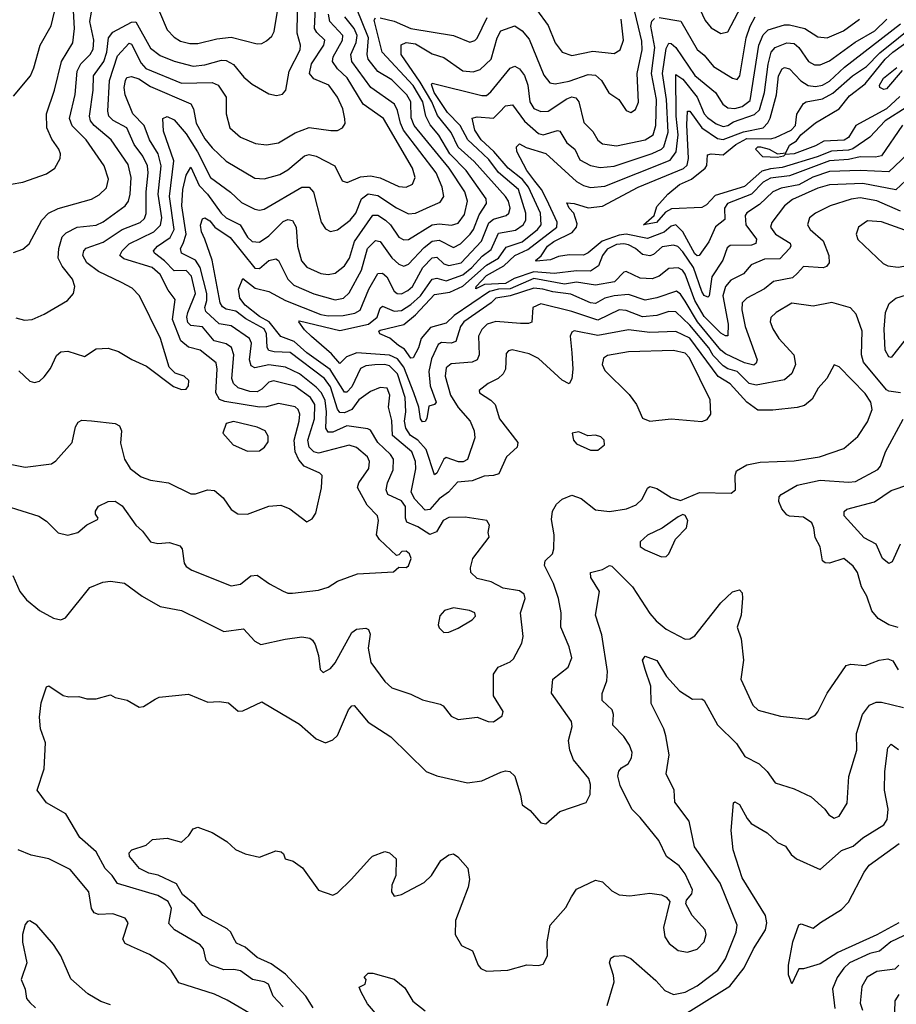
# Model space of a CAD drawing. Extents: x 1308313 to 1441400, y 959662 to 1036319.
# Tile 644 of 656: x 1397082 to 1400787, y 1002960 to 1007122. Entities that reach past the tile are written whole.
import ezdxf

# ---------------------------------------------------------------- set-up
doc = ezdxf.new("R2010")
doc.units = 0

msp = doc.modelspace()

# ---------------------------------------------------------------- linework, layer by layer
at = {"layer": '0CON10XD'}
for points in [[(1397078, 1005638), (1397125, 1005593.8), (1397145, 1005588), (1397165, 1005594), (1397185, 1005612), (1397211.9, 1005648.1), (1397237.6, 1005702.4), (1397255, 1005718.1), (1397285, 1005721.5), (1397355, 1005699.2), (1397405, 1005731.1), (1397455, 1005733.1), (1397499.8, 1005719.8), (1397555.5, 1005685.5), (1397618.3, 1005658.3), (1397732.1, 1005572.1), (1397765, 1005558.8), (1397785, 1005560), (1397795.8, 1005575), (1397796.8, 1005596.8), (1397776.7, 1005615), (1397738.3, 1005628.3), (1397713.6, 1005653.6), (1397677.5, 1005775), (1397588.5, 1005955), (1397557.4, 1005987.4), (1397511.4, 1006011.4), (1397415, 1006057.7), (1397365.4, 1006095), (1397348.2, 1006125), (1397352.7, 1006145), (1397363.3, 1006156.7), (1397435, 1006182), (1397515, 1006235.2), (1397590.4, 1006265), (1397608.7, 1006281.3), (1397616.6, 1006303.4), (1397616.2, 1006395), (1397625.2, 1006475), (1397621.5, 1006505), (1397602.9, 1006545), (1397565.2, 1006595), (1397535, 1006664.7), (1397476.2, 1006696.2), (1397458, 1006715), (1397454, 1006735), (1397461, 1006865), (1397495, 1006969.1), (1397545, 1007023.1), (1397555, 1007019.2), (1397595, 1006938.9), (1397615, 1006916), (1397765, 1006853.5), (1397895, 1006856.1), (1397920.8, 1006845), (1397954.1, 1006795), (1397953.8, 1006725), (1397969.5, 1006665), (1398015, 1006626.2), (1398078.5, 1006598.5), (1398125, 1006593.1), (1398175, 1006601.2), (1398246.4, 1006643.6), (1398305, 1006667.2), (1398396.4, 1006653.6), (1398425.5, 1006654.5), (1398446.7, 1006665), (1398457.1, 1006682.9), (1398456.7, 1006703.3), (1398447.1, 1006745), (1398424.7, 1006795), (1398388.5, 1006845), (1398325, 1006872), (1398307.4, 1006895), (1398314.6, 1006935.4), (1398367.5, 1007015), (1398371.2, 1007035), (1398337.6, 1007067.6), (1398328, 1007085), (1398334.8, 1007235)], [(1397045, 1006427.5), (1397095, 1006435.6), (1397195, 1006470), (1397230.8, 1006495), (1397252.9, 1006535), (1397254.3, 1006555), (1397246.5, 1006575), (1397217, 1006617), (1397196.2, 1006665), (1397194.7, 1006725), (1397229.2, 1006825), (1397258.8, 1006945), (1397306.4, 1007025), (1397313.5, 1007085), (1397307.3, 1007185)], [(1397052.6, 1004772.6), (1397081.9, 1004705), (1397110.2, 1004670.2), (1397165, 1004624.4), (1397225, 1004592.9), (1397255, 1004586), (1397275, 1004593.8), (1397378.3, 1004721.7), (1397432.5, 1004745), (1397465, 1004748.6), (1397525, 1004740), (1397600, 1004685), (1397675, 1004641.5), (1397765.3, 1004625.3), (1397846, 1004586), (1397945, 1004536.7), (1398027.9, 1004547.9), (1398075.7, 1004495), (1398101.4, 1004481.4), (1398204.4, 1004504.4), (1398275, 1004513.1), (1398307.9, 1004507.9), (1398320, 1004500), (1398330.9, 1004480.9), (1398344.3, 1004434.3), (1398351.2, 1004375), (1398365, 1004363.3), (1398395, 1004380), (1398415, 1004403.3), (1398485, 1004531.9), (1398505, 1004545.6), (1398545, 1004550.8), (1398556.2, 1004545), (1398562.5, 1004525), (1398554.7, 1004465), (1398566.2, 1004405), (1398625, 1004324.3), (1398655, 1004297.5), (1398735, 1004271.8), (1398785, 1004247.8), (1398858.9, 1004228.9), (1398871.3, 1004221.3), (1398905, 1004178), (1398935, 1004164.2), (1399015, 1004174.3), (1399062.5, 1004155), (1399085, 1004154.3), (1399120.8, 1004179.2), (1399125, 1004197.5), (1399084.4, 1004264.4), (1399084.4, 1004355.6), (1399103.8, 1004385), (1399155, 1004407.5), (1399169.4, 1004420.6), (1399203.8, 1004486.2), (1399209.2, 1004515), (1399198, 1004615), (1399217.7, 1004675), (1399214, 1004694), (1399195, 1004708.7), (1399125, 1004719.6), (1399075, 1004745.4), (1399015, 1004760.6), (1398988.6, 1004785), (1398986.9, 1004805), (1398997.8, 1004845), (1399066.7, 1004935), (1399062, 1004955), (1399067.5, 1004985), (1399056.2, 1005005), (1398965, 1005019.6), (1398895, 1005018.6), (1398871.8, 1005005), (1398843.2, 1004956.8), (1398815, 1004946.8), (1398765, 1004978.1), (1398717.6, 1004997.6), (1398711.9, 1005015), (1398712.6, 1005065), (1398695, 1005088.9), (1398638.4, 1005115), (1398631.1, 1005135), (1398636.8, 1005165), (1398660.7, 1005219.3), (1398661.9, 1005265), (1398649.7, 1005285), (1398595.6, 1005335.6), (1398565, 1005386.5), (1398553.4, 1005393.4), (1398465, 1005406.1), (1398405, 1005378.9), (1398385, 1005378.2), (1398375.2, 1005395.2), (1398378.6, 1005465), (1398372.3, 1005512.3), (1398357.6, 1005545), (1398335, 1005569.5), (1398265, 1005625.7), (1398205, 1005653.9), (1398135, 1005663.1), (1398075, 1005650.6), (1398059.6, 1005659.6), (1398052.5, 1005685), (1398061.3, 1005755), (1398053.4, 1005775), (1397975, 1005828.7), (1397925, 1005836.9), (1397868.5, 1005888.5), (1397864.8, 1005905), (1397873.3, 1005935), (1397873.3, 1005965), (1397844.9, 1006074.9), (1397825, 1006106.2), (1397765.4, 1006135), (1397762.1, 1006155), (1397773.1, 1006176.9), (1397785.4, 1006215), (1397767.5, 1006335), (1397770.7, 1006405), (1397785.1, 1006464.9), (1397805, 1006498.5), (1397841, 1006421), (1397874.9, 1006384.9), (1397934, 1006304), (1397954.7, 1006285), (1398014.2, 1006255), (1398045, 1006202.5), (1398065, 1006184.1), (1398095, 1006181.2), (1398135, 1006208.4), (1398195, 1006268.8), (1398215, 1006277.3), (1398235, 1006273.8), (1398250, 1006245), (1398255.7, 1006165), (1398272.6, 1006102.6), (1398295, 1006076.8), (1398355, 1006049.7), (1398385, 1006045.3), (1398415, 1006050.3), (1398455, 1006081.5), (1398475.7, 1006114.3), (1398497.4, 1006185), (1398574.2, 1006295.8), (1398595, 1006295.7), (1398627.6, 1006275), (1398649, 1006255), (1398685, 1006203.3), (1398705, 1006191.4), (1398725, 1006192.7), (1398825, 1006254.8), (1398855, 1006259.5), (1398906.9, 1006253.1), (1398935, 1006262.6), (1398961.8, 1006298.2), (1398975.2, 1006355), (1398963.3, 1006395), (1398897, 1006495), (1398748.5, 1006675), (1398737.1, 1006707.1), (1398734.9, 1006774.9), (1398718.1, 1006805), (1398655, 1006868.4), (1398595, 1006903.5), (1398554.8, 1006955), (1398550, 1006975), (1398555.5, 1007045), (1398505, 1007170.9)], [(1397672.4, 1007155), (1397705, 1007079.4), (1397735, 1007047.9), (1397762, 1007032), (1397801, 1007021), (1397835, 1007021.4), (1397915, 1007041.9), (1397975, 1007048.4), (1398085, 1007019.6), (1398105, 1007021.5), (1398125, 1007032.2), (1398147, 1007053), (1398157.6, 1007072.4), (1398174.8, 1007175)], [(1398715.3, 1007025.2), (1398755, 1007020), (1398825, 1006977.3), (1398875, 1006962.2), (1398955, 1006906.2), (1398998.5, 1006901.5), (1399028.8, 1006911.2), (1399074.2, 1006955), (1399099.5, 1007045), (1399115, 1007074.5), (1399175, 1007096.2), (1399205, 1007074.6), (1399235, 1007040.4), (1399297.9, 1006887.9), (1399322.2, 1006855), (1399345, 1006850.8), (1399405, 1006862.7), (1399485, 1006890.2), (1399515, 1006887.5), (1399540.7, 1006865), (1399572.4, 1006812.4), (1399614.2, 1006785), (1399645, 1006738.8), (1399665, 1006730), (1399685, 1006743.3), (1399697, 1006773), (1399691.2, 1006895), (1399712.2, 1006995), (1399711.2, 1007031.2), (1399674.3, 1007185)], [(1399265.9, 1007165), (1399315, 1007097.5), (1399345.4, 1007025), (1399375.3, 1006985.3), (1399415, 1006970.7), (1399505, 1006989.7), (1399595, 1006979.1), (1399620.4, 1006995), (1399633.7, 1007036.3), (1399624.4, 1007125)], [(1399945, 1007191.1), (1399978.8, 1007118.8), (1400005, 1007087.9), (1400045, 1007063.6), (1400075, 1007071.1), (1400131.9, 1007178.1)], [(1397018.8, 1005068.8), (1397163.3, 1005023.3), (1397195, 1005001.9), (1397245, 1004953.1), (1397285, 1004943.1), (1397328, 1004955), (1397365, 1004986.7), (1397410.5, 1005009.5), (1397413.8, 1005015), (1397402, 1005032), (1397401.5, 1005045), (1397415, 1005065.6), (1397455, 1005085.8), (1397485, 1005087.5), (1397515, 1005068), (1397573.3, 1004985), (1397600.6, 1004960.6), (1397634.6, 1004914.6), (1397665, 1004907.8), (1397715, 1004911.8), (1397758.9, 1004898.9), (1397769.1, 1004885), (1397776.7, 1004825), (1397785, 1004810.8), (1397808.8, 1004795), (1397975, 1004729.4), (1398015, 1004735.6), (1398058.8, 1004771.2), (1398085, 1004774.2), (1398137.1, 1004737.1), (1398195, 1004706.9), (1398215, 1004698.1), (1398235, 1004698.1), (1398345, 1004711.5), (1398385, 1004723.3), (1398425, 1004748.9), (1398510.3, 1004779.7), (1398661.2, 1004788.8), (1398685, 1004807.5), (1398715, 1004806.7), (1398725, 1004813.8), (1398736.9, 1004845), (1398729.2, 1004865), (1398715, 1004875.7), (1398696.4, 1004873.6), (1398685, 1004860), (1398675, 1004857.5), (1398603.3, 1004925), (1398589.5, 1004945), (1398598.7, 1005005), (1398594.7, 1005024.7), (1398550.5, 1005070.5), (1398509.6, 1005145), (1398515.4, 1005165), (1398557.8, 1005225), (1398560.3, 1005255), (1398551.8, 1005275), (1398505, 1005313.8), (1398475, 1005323.5), (1398345, 1005289.4), (1398324.9, 1005294.9), (1398305.2, 1005315), (1398300.2, 1005345), (1398328.5, 1005435), (1398329.3, 1005495), (1398311.2, 1005525), (1398245, 1005573.2), (1398155, 1005595.6), (1398135, 1005590.5), (1398105, 1005559.8), (1398085, 1005549.8), (1398055, 1005551.1), (1398005, 1005565.7), (1397985, 1005584.6), (1397978.3, 1005605), (1397986.3, 1005706.3), (1397976.9, 1005736.9), (1397955, 1005752.4), (1397904.1, 1005765), (1397855, 1005823.9), (1397805, 1005828.9), (1397792, 1005842), (1397787.8, 1005865), (1397791.8, 1005885), (1397824.5, 1005965), (1397807.5, 1006037.5), (1397785, 1006062.4), (1397735, 1006060.8), (1397693.5, 1006103.5), (1397652, 1006135), (1397648, 1006145), (1397664, 1006165), (1397718.1, 1006201.9), (1397734.1, 1006235.9), (1397714.9, 1006375), (1397733.5, 1006525), (1397689.6, 1006650.4), (1397687.1, 1006705), (1397705, 1006712.7), (1397735, 1006699.5), (1397785, 1006639.4), (1397833.1, 1006563.1), (1397888.2, 1006455), (1397973.5, 1006393.5), (1398019, 1006349), (1398075, 1006320.9), (1398095, 1006316.7), (1398115, 1006321.3), (1398275, 1006414), (1398305, 1006414.5), (1398323.1, 1006393.1), (1398356.5, 1006266.5), (1398375, 1006238.6), (1398395, 1006227.1), (1398425, 1006234.5), (1398478, 1006275), (1398502.2, 1006305), (1398527, 1006365), (1398555, 1006385.6), (1398595, 1006378.5), (1398675, 1006326.9), (1398725, 1006302.3), (1398755, 1006304.8), (1398816.9, 1006333.1), (1398858.6, 1006351.4), (1398874.7, 1006375.3), (1398867.4, 1006415), (1398841.5, 1006475), (1398704.3, 1006655), (1398690.8, 1006685), (1398679.1, 1006739.1), (1398665.7, 1006765), (1398566, 1006836), (1398485.6, 1006945), (1398482, 1006975), (1398504.5, 1007025.5), (1398507.8, 1007055), (1398495.4, 1007085), (1398455.8, 1007135)], [(1397034.2, 1005245), (1397105, 1005231.2), (1397215.6, 1005244.4), (1397235, 1005258), (1397304.2, 1005335), (1397318.3, 1005401.7), (1397329.1, 1005420.9), (1397345, 1005430), (1397385, 1005426.9), (1397485, 1005416), (1397503.8, 1005405), (1397511.4, 1005385), (1397507.6, 1005332.4), (1397524.6, 1005265), (1397548.9, 1005225), (1397595, 1005189.6), (1397635, 1005176.2), (1397711.2, 1005165), (1397805, 1005118.1), (1397825, 1005117.8), (1397875, 1005135.6), (1397905, 1005131.9), (1397941.1, 1005101.1), (1397975, 1005051.2), (1398003.2, 1005033.2), (1398045, 1005031.9), (1398134.6, 1005065.4), (1398185, 1005070), (1398223.8, 1005055), (1398295, 1005000), (1398317.7, 1005012.3), (1398334.1, 1005035.9), (1398357, 1005143), (1398360, 1005195), (1398350.8, 1005205), (1398284.4, 1005234.4), (1398262.1, 1005262.1), (1398246.7, 1005295), (1398242, 1005345), (1398263, 1005425), (1398265.3, 1005455), (1398258.8, 1005475), (1398245.7, 1005485.7), (1398175, 1005500.5), (1398125, 1005485.2), (1398095, 1005483.7), (1397948.2, 1005508.2), (1397927, 1005517), (1397911.5, 1005545), (1397916.6, 1005645), (1397912, 1005672), (1397845, 1005725.9), (1397795, 1005737.6), (1397763, 1005765), (1397727.8, 1005855), (1397738.9, 1005938.9), (1397708.8, 1005978.8), (1397675.6, 1006045), (1397642.3, 1006075), (1397521.9, 1006111.9), (1397505.5, 1006125), (1397514.6, 1006145), (1397545.1, 1006174.9), (1397648.9, 1006225), (1397677, 1006253), (1397682.3, 1006285), (1397667.2, 1006385), (1397680.4, 1006505), (1397666.6, 1006555), (1397630.8, 1006615), (1397608.5, 1006675), (1397559.7, 1006725), (1397528, 1006805), (1397523.5, 1006835), (1397528.7, 1006865), (1397535, 1006877.5), (1397555, 1006882.8), (1397585, 1006872.5), (1397635, 1006839.7), (1397805, 1006766.8), (1397816.2, 1006745), (1397827, 1006685), (1397865, 1006619.3), (1397895, 1006581.2), (1397955, 1006524.7), (1398075, 1006452.5), (1398115, 1006449.6), (1398181.5, 1006468.5), (1398215, 1006487.6), (1398285, 1006547.2), (1398305, 1006552.8), (1398335, 1006544.7), (1398414.4, 1006505), (1398445, 1006440.8), (1398466.6, 1006433.4), (1398522.3, 1006457.7), (1398565, 1006461.6), (1398605, 1006453.9), (1398685, 1006417.6), (1398715, 1006414), (1398742.8, 1006427.2), (1398753.8, 1006455), (1398741.9, 1006495), (1398619.3, 1006705), (1398533.8, 1006765), (1398465.8, 1006875.8), (1398424.7, 1006915), (1398404.2, 1006945), (1398406.7, 1006965), (1398446.8, 1007035), (1398447.7, 1007055), (1398392.2, 1007115), (1398387.6, 1007145)], [(1397055, 1006799.2), (1397126.9, 1006885), (1397141.9, 1006918.1), (1397168.2, 1007015), (1397214.3, 1007095.7), (1397228.8, 1007155)], [(1397055, 1006138.6), (1397095, 1006152.5), (1397121.4, 1006175), (1397175.7, 1006274.3), (1397203.5, 1006305), (1397245, 1006324.7), (1397385.8, 1006364.2), (1397417.9, 1006382.1), (1397448, 1006412), (1397457.6, 1006447.6), (1397438.2, 1006505), (1397362.1, 1006615), (1397304.2, 1006674.2), (1397291.9, 1006705), (1397316.7, 1006806.7), (1397324.4, 1006905), (1397340.4, 1006935), (1397380.3, 1006975), (1397393, 1006997), (1397395.2, 1007035), (1397377.8, 1007115), (1397385, 1007154.2)], [(1397065, 1005861.9), (1397102.4, 1005852.4), (1397135, 1005855.6), (1397185, 1005877.5), (1397284, 1005935), (1397309.2, 1005965), (1397314.4, 1005995), (1397304.5, 1006025), (1397260.6, 1006080.6), (1397244.8, 1006114.8), (1397246.7, 1006155), (1397261.6, 1006205), (1397278.5, 1006221.5), (1397324.8, 1006245.2), (1397405, 1006254.3), (1397435, 1006267.9), (1397527.3, 1006335), (1397541.2, 1006355), (1397548.8, 1006385), (1397553.6, 1006455), (1397540.2, 1006510.2), (1397468.6, 1006615), (1397396.2, 1006675), (1397381.6, 1006695), (1397377.5, 1006715), (1397392.9, 1006825), (1397393.7, 1006885), (1397437.7, 1006945), (1397450.1, 1006985), (1397457, 1007045), (1397475, 1007069.8), (1397555, 1007111.3), (1397573.1, 1007113.1), (1397635, 1007001.8), (1397675, 1006971), (1397735, 1006946.5), (1397815, 1006926.2), (1397865, 1006930.9), (1397935, 1006951.8), (1397955, 1006950), (1397985, 1006933.1), (1398029.2, 1006879.2), (1398065, 1006850), (1398135, 1006808.9), (1398167.9, 1006802.1), (1398192.4, 1006807.6), (1398206.3, 1006823.7), (1398221.2, 1006905), (1398266.8, 1006995), (1398268.1, 1007015), (1398254, 1007065), (1398256.6, 1007153.4)], [(1398195, 1002948.9), (1398153.8, 1002995), (1398133.1, 1003045), (1398115, 1003054.6), (1398065.7, 1003065), (1398015, 1003101.2), (1397987.4, 1003107.4), (1397945, 1003105.3), (1397887.2, 1003127.3), (1397870.4, 1003145), (1397858.5, 1003195), (1397845, 1003212.2), (1397735.6, 1003275.6), (1397711.7, 1003301.7), (1397722.8, 1003365), (1397709.1, 1003395), (1397665, 1003420.6), (1397495, 1003470.8), (1397472.4, 1003505), (1397442.6, 1003535), (1397405.3, 1003605), (1397336.1, 1003665), (1397276.9, 1003765), (1397195, 1003812.5), (1397156, 1003865), (1397185.5, 1003955), (1397190.3, 1004065), (1397169.2, 1004125), (1397165.7, 1004174.3), (1397172, 1004235), (1397195, 1004302.5), (1397205, 1004306.7), (1397265, 1004266.2), (1397289.3, 1004259.3), (1397331.7, 1004261.7), (1397365, 1004252), (1397405, 1004251.2), (1397465, 1004268.8), (1397485, 1004257.5), (1397535.9, 1004245.9), (1397586.4, 1004216.4), (1397605, 1004218.8), (1397655, 1004250), (1397671.7, 1004258.3), (1397795, 1004271.2), (1397877, 1004237), (1397925, 1004240), (1397963.9, 1004233.9), (1398005, 1004198.8), (1398025, 1004201.2), (1398105, 1004238.8), (1398263.9, 1004143.9), (1398335, 1004082), (1398375, 1004066.2), (1398405, 1004078.8), (1398425, 1004096.2), (1398471.2, 1004205), (1398485, 1004222.2), (1398495, 1004223.5), (1398555, 1004152.9), (1398651.1, 1004091.1), (1398800, 1003945), (1398845, 1003926), (1398975, 1003897.1), (1399035, 1003904.3), (1399115, 1003941.4), (1399135, 1003947.1), (1399154.2, 1003944.2), (1399174.3, 1003924.3), (1399198.8, 1003845), (1399205, 1003803.3), (1399239.5, 1003779.5), (1399285, 1003726.7), (1399305, 1003722.5), (1399364.5, 1003775.5), (1399476.3, 1003813.7), (1399492.8, 1003847.2), (1399495, 1003890), (1399487.1, 1003915), (1399423.3, 1003993.3), (1399407.1, 1004035), (1399402, 1004075), (1399417.7, 1004135), (1399414.6, 1004155), (1399329.1, 1004275), (1399335.7, 1004335), (1399400, 1004385), (1399415.3, 1004425), (1399405, 1004472), (1399369.5, 1004555), (1399370.4, 1004615), (1399359.6, 1004675), (1399338.6, 1004738.6), (1399300, 1004815), (1399302.9, 1004835), (1399333.5, 1004865), (1399340, 1004885), (1399340.6, 1004945), (1399329.8, 1005009.8), (1399334.4, 1005045), (1399351.4, 1005075), (1399375, 1005095.6), (1399415, 1005112.5), (1399455, 1005098.5), (1399515, 1005051.1), (1399575, 1005042.7), (1399646.7, 1005055), (1399687.9, 1005072.1), (1399713.1, 1005095), (1399735, 1005142.5), (1399745, 1005148.8), (1399775, 1005140), (1399835, 1005102.5), (1399875, 1005090), (1399955, 1005123.1), (1400089.5, 1005120.5), (1400107.5, 1005135), (1400106.2, 1005195), (1400111.5, 1005215), (1400155, 1005241.1), (1400211.5, 1005251.5), (1400355, 1005257.4), (1400462.5, 1005275), (1400565, 1005309.2), (1400625, 1005360.8), (1400665, 1005422.3), (1400684.7, 1005475.2), (1400680, 1005505), (1400655, 1005542.7), (1400545, 1005654.2), (1400525, 1005663.8), (1400493.3, 1005605), (1400457.3, 1005565), (1400431.7, 1005518.3), (1400399, 1005491), (1400367.8, 1005482.3), (1400265, 1005471.6), (1400202.4, 1005472.4), (1400156, 1005506), (1400085, 1005582.7), (1400033.8, 1005613.8), (1399915, 1005775.4), (1399855, 1005804.4), (1399745, 1005800.4), (1399655, 1005811.2), (1399525, 1005787.2), (1399425, 1005806.6), (1399415, 1005801.9), (1399408.7, 1005785), (1399415.3, 1005714.7), (1399420, 1005645), (1399416.1, 1005603.9), (1399405, 1005582.9), (1399375, 1005597.9), (1399275, 1005690.4), (1399235, 1005709.6), (1399163.8, 1005726.2), (1399147.4, 1005722.6), (1399138.3, 1005711.7), (1399134.7, 1005645.3), (1399125.2, 1005624.8), (1399104.4, 1005605.6), (1399061.9, 1005585), (1399023.8, 1005555), (1399026, 1005545), (1399073.9, 1005513.9), (1399091.5, 1005495), (1399110, 1005435), (1399187.8, 1005335), (1399184.4, 1005315), (1399139.1, 1005275), (1399106.9, 1005203.1), (1399085, 1005195.5), (1399045, 1005193.2), (1398995, 1005172.6), (1398932.5, 1005167.5), (1398894.5, 1005125.5), (1398855, 1005097.4), (1398815, 1005052.3), (1398795, 1005048.8), (1398751.6, 1005095), (1398736.4, 1005125), (1398756.1, 1005223.9), (1398755.2, 1005255), (1398738.8, 1005295), (1398657.3, 1005365), (1398655, 1005428), (1398640.6, 1005485), (1398646.9, 1005535), (1398635, 1005564.5), (1398605, 1005567.7), (1398565, 1005550.3), (1398515.2, 1005515), (1398485, 1005473.9), (1398455, 1005461), (1398435, 1005462), (1398425, 1005476.1), (1398395, 1005569.8), (1398370, 1005605), (1398225, 1005716.1), (1398158, 1005718), (1398134.3, 1005724.3), (1398127.2, 1005737.2), (1398125.1, 1005795), (1398115, 1005815.7), (1398038.2, 1005858.2), (1397995, 1005890.5), (1397955, 1005899.3), (1397939.1, 1005909.1), (1397929.2, 1005925), (1397896, 1006106), (1397864.1, 1006195), (1397850.3, 1006225), (1397846, 1006254), (1397855, 1006280), (1397865, 1006284.4), (1397885, 1006271.9), (1397907, 1006245), (1397970.9, 1006200.9), (1398075, 1006071.9), (1398095, 1006070.9), (1398135, 1006104.1), (1398165, 1006111.5), (1398175, 1006104.4), (1398215, 1006026.1), (1398240, 1006000), (1398325, 1005963), (1398415, 1005937.6), (1398450.5, 1005945), (1398475, 1005968.2), (1398526.9, 1006063.1), (1398551.9, 1006155), (1398585, 1006188.2), (1398605, 1006184), (1398655.1, 1006115.1), (1398685, 1006089.2), (1398705, 1006080.3), (1398725, 1006089.4), (1398790.9, 1006159.1), (1398825, 1006186.2), (1398855, 1006190.3), (1398915, 1006159.3), (1398945, 1006174.3), (1398985.6, 1006215), (1398999.9, 1006235), (1399023.3, 1006296.7), (1399054.3, 1006345), (1399053.4, 1006365), (1398968.8, 1006485), (1398900.6, 1006555), (1398854.1, 1006634.1), (1398817.4, 1006677.4), (1398798.4, 1006715), (1398785.5, 1006775), (1398745, 1006843.4), (1398614.3, 1006984.3), (1398579.7, 1007120.3), (1398585, 1007130)], [(1398682.5, 1005745), (1398645.8, 1005775.8), (1398604, 1005794), (1398600, 1005805), (1398605, 1005810.3), (1398705.7, 1005834.3), (1398755.1, 1005874.9), (1398835, 1005960.8), (1398900.2, 1005969.8), (1398955, 1005996.4), (1399055, 1006084.1), (1399105.6, 1006114.4), (1399138.7, 1006161.3), (1399205, 1006182.8), (1399270.4, 1006235), (1399285.5, 1006255), (1399283.6, 1006305), (1399232.9, 1006415), (1399206.4, 1006446.4), (1399146.6, 1006495), (1399085.5, 1006565.5), (1399032.4, 1006615), (1399004.9, 1006655), (1398995, 1006705.8), (1399015, 1006711.5), (1399084.1, 1006705.9), (1399109.3, 1006730.7), (1399135, 1006758), (1399165, 1006762.9), (1399215, 1006693.2), (1399275, 1006641), (1399295, 1006635.2), (1399355, 1006654), (1399365, 1006650.8), (1399395, 1006602.1), (1399428, 1006575), (1399449.9, 1006529.9), (1399495, 1006505.7), (1399535, 1006497.7), (1399595, 1006502.7), (1399755, 1006556.6), (1399795, 1006574.8), (1399804.9, 1006585.1), (1399822.6, 1006647.4), (1399815.6, 1006785), (1399798.2, 1006895), (1399815, 1007000), (1399825, 1007022.5), (1399835, 1007021.8), (1399855, 1007004.7), (1399935, 1006886.5), (1400022.2, 1006815), (1400053.2, 1006765), (1400075, 1006749.4), (1400105, 1006746.7), (1400135, 1006755.2), (1400169.4, 1006780.6), (1400206.6, 1007015), (1400225, 1007058), (1400245, 1007079), (1400315, 1007100.8), (1400335, 1007101.1), (1400400.9, 1007085), (1400455, 1007050), (1400495, 1007045.3), (1400564.5, 1007075), (1400630.9, 1007125)], [(1398605, 1007130.8), (1398665, 1007116), (1398735, 1007085.6), (1398915, 1007055.7), (1398985, 1007027.9), (1399005, 1007033.6), (1399015, 1007044.5), (1399058, 1007132)], [(1400861.5, 1006578.5), (1400755, 1006478.8), (1400635, 1006484.6), (1400505, 1006480.9), (1400433.9, 1006456.1), (1400375, 1006424.3), (1400300.6, 1006409.4), (1400265, 1006394.3), (1400209.2, 1006340.8), (1400155, 1006305.8), (1400148.9, 1006295), (1400151.7, 1006255), (1400196, 1006195), (1400193.6, 1006176.4), (1400175, 1006168.6), (1400085, 1006168.4), (1400071.8, 1006158.2), (1400054.1, 1006105.9), (1400007.9, 1006035), (1399996, 1005955), (1399990.2, 1005949.8), (1399975, 1005956.7), (1399965, 1005972.8), (1399929.3, 1006075), (1399885, 1006141.6), (1399863.3, 1006163.3), (1399845, 1006168.8), (1399797.9, 1006162.1), (1399760.7, 1006129.3), (1399745, 1006123.7), (1399715, 1006129.2), (1399685.1, 1006155.1), (1399655, 1006171.1), (1399635, 1006175.5), (1399605, 1006171.4), (1399565, 1006151.6), (1399545.6, 1006125), (1399528.4, 1006081.6), (1399495, 1006059.8), (1399435, 1006060), (1399341.3, 1006048.7), (1399255, 1006056), (1399171.7, 1006028.3), (1399135, 1006007.6), (1399046.9, 1006003.1), (1399010, 1005985), (1399010.9, 1005995), (1399055, 1006041.1), (1399128.3, 1006081.7), (1399174.4, 1006125.6), (1399229.4, 1006150.6), (1399352.5, 1006245), (1399354.1, 1006265.9), (1399310.4, 1006360.4), (1399286.7, 1006405), (1399259.7, 1006439.7), (1399225.8, 1006485), (1399183.3, 1006565), (1399181.9, 1006585), (1399195, 1006597.5), (1399222.6, 1006582.6), (1399306.3, 1006556.3), (1399435, 1006438.7), (1399465, 1006421.1), (1399495, 1006413), (1399555, 1006418.1), (1399831, 1006529), (1399856.9, 1006563.1), (1399864.5, 1006635), (1399857, 1006715), (1399855, 1006890.6), (1399885, 1006870.7), (1399946, 1006795), (1399975.1, 1006725), (1399988.4, 1006708.4), (1400025, 1006682.4), (1400055, 1006671.3), (1400075, 1006674.3), (1400099.4, 1006690.6), (1400187.9, 1006722.1), (1400208.9, 1006741.1), (1400230.4, 1006815), (1400245.1, 1006934.9), (1400258.5, 1006985), (1400275, 1007004.3), (1400325, 1007024), (1400355, 1007021), (1400374.9, 1007004.9), (1400415.6, 1006945.6), (1400442, 1006932), (1400465, 1006932.1), (1400505, 1006948.9), (1400613.4, 1007026.6), (1400696.1, 1007075), (1400746.7, 1007125)], [(1399770.3, 1006675), (1399773.5, 1006785), (1399752.1, 1006895), (1399765.9, 1007005), (1399749.3, 1007095), (1399753.5, 1007116.5), (1399765, 1007126.8)], [(1399785, 1007130.9), (1399875.9, 1007115.9), (1399945, 1006996.2), (1399975, 1006972), (1400015, 1006924.8), (1400095, 1006874.6), (1400115, 1006868.9), (1400125.2, 1006884.8), (1400152.3, 1007045), (1400169.3, 1007095), (1400191.1, 1007135)], [(1400813.8, 1006676.2), (1400725, 1006546.6), (1400698.7, 1006541.3), (1400635, 1006542.9), (1400585, 1006531.6), (1400505, 1006525.7), (1400335, 1006462.9), (1400255, 1006451.9), (1400223.9, 1006435), (1400174.9, 1006385.1), (1400074.2, 1006345.8), (1400061.2, 1006325), (1400062.8, 1006277.2), (1400022.7, 1006247.3), (1399995, 1006183.3), (1399954.4, 1006125.6), (1399945, 1006124.6), (1399935, 1006133.2), (1399884.9, 1006224.9), (1399855, 1006255.7), (1399835, 1006249.3), (1399805.3, 1006224.7), (1399735, 1006198), (1399645, 1006215.9), (1399615, 1006210.8), (1399543.5, 1006186.5), (1399485, 1006136.1), (1399465, 1006126.4), (1399405, 1006128.4), (1399358.8, 1006121.2), (1399325, 1006106.5), (1399265, 1006101.8), (1399262.3, 1006105), (1399286.4, 1006123.6), (1399313.4, 1006165), (1399339.7, 1006185), (1399416.9, 1006223.1), (1399435.9, 1006245), (1399438.7, 1006258.7), (1399423.9, 1006303.9), (1399404.7, 1006325), (1399395, 1006348), (1399425.9, 1006345.9), (1399485, 1006327.6), (1399545, 1006333.8), (1399695.3, 1006415), (1399886.9, 1006493.1), (1399902.4, 1006507.6), (1399909.1, 1006535), (1399901.9, 1006678.1), (1399904.8, 1006735.2), (1399915, 1006735.3), (1399965, 1006665.5), (1400030.7, 1006620.7), (1400055, 1006616), (1400141.6, 1006648.4), (1400225, 1006664.8), (1400244.2, 1006685.8), (1400253.3, 1006706.7), (1400280.1, 1006805), (1400289.8, 1006885), (1400305, 1006913.9), (1400315, 1006920), (1400335, 1006914), (1400384.2, 1006864.2), (1400415, 1006844.1), (1400445, 1006839.3), (1400475, 1006844.8), (1400505, 1006862.5), (1400568.5, 1006921.5), (1400805.5, 1007105)], [(1400828.3, 1006751.7), (1400740, 1006695), (1400674.6, 1006625.4), (1400603, 1006577), (1400585, 1006570.2), (1400512.8, 1006567.2), (1400452.4, 1006542.4), (1400305, 1006497.2), (1400255, 1006492.3), (1400218.5, 1006481.5), (1400145, 1006417.2), (1400021.3, 1006378.7), (1399985, 1006339.8), (1399965, 1006328.4), (1399836.6, 1006323.4), (1399811.9, 1006308.1), (1399773.1, 1006265), (1399718.8, 1006255), (1399764.2, 1006295), (1399775, 1006333.3), (1399821.9, 1006385), (1399870.4, 1006425), (1399921.3, 1006448.7), (1399979.6, 1006495), (1399986.3, 1006506.3), (1399988.8, 1006551.2), (1400004.7, 1006555.3), (1400055, 1006551.2), (1400108.6, 1006595), (1400155, 1006619.4), (1400255, 1006618.8), (1400276, 1006624), (1400343.1, 1006655), (1400361.3, 1006675), (1400367.2, 1006722.8), (1400395, 1006767.5), (1400406.7, 1006775), (1400475, 1006788.1), (1400518.4, 1006811.6), (1400602.6, 1006885), (1400661.4, 1006925), (1400718.1, 1006981.9), (1400875, 1007109.5)], [(1400802.2, 1006797.8), (1400745.4, 1006745), (1400616.4, 1006675), (1400585, 1006623.8), (1400567.2, 1006612.8), (1400480.7, 1006609.3), (1400445, 1006588.9), (1400355, 1006555.2), (1400317.9, 1006552.1), (1400310.8, 1006545), (1400285, 1006540), (1400222.6, 1006542.6), (1400192.5, 1006575), (1400201.2, 1006585), (1400212.5, 1006585), (1400250, 1006575), (1400285, 1006555.9), (1400320.5, 1006559.5), (1400335, 1006591.3), (1400365, 1006609.5), (1400384.1, 1006635), (1400445, 1006686.8), (1400545.1, 1006744.9), (1400589.4, 1006800.6), (1400655, 1006850.8), (1400739.8, 1006955), (1400772.4, 1006985), (1400908.2, 1007081.8)], [(1400805, 1005544.6), (1400755, 1005551.4), (1400745, 1005558.1), (1400648.7, 1005675), (1400640.6, 1005705), (1400643.4, 1005805), (1400617.2, 1005877.2), (1400593.7, 1005903.7), (1400515, 1005927.1), (1400435, 1005911.9), (1400345, 1005924.1), (1400279.4, 1005885), (1400256.7, 1005863.3), (1400253.8, 1005845), (1400265, 1005815.7), (1400290.4, 1005775), (1400354.6, 1005705), (1400361.1, 1005665), (1400345, 1005627.1), (1400315, 1005599.6), (1400195, 1005577.9), (1400165, 1005584.1), (1400115, 1005634.8), (1400075, 1005646), (1400055, 1005658.8), (1400013.3, 1005703.3), (1399994.1, 1005735), (1399915, 1005831.4), (1399855, 1005887.8), (1399825, 1005888.5), (1399775, 1005872), (1399715, 1005866.6), (1399645, 1005892.8), (1399615, 1005895.6), (1399525, 1005852.5), (1399415, 1005888.8), (1399285, 1005921.1), (1399250.5, 1005905), (1399246, 1005844), (1399232.5, 1005837.5), (1399198.1, 1005838.1), (1399095, 1005846.9), (1399057.9, 1005835), (1399035, 1005812.1), (1399021.1, 1005785), (1399023.6, 1005705), (1399015.2, 1005684.8), (1398995, 1005674.7), (1398905, 1005667.5), (1398885, 1005650), (1398880.3, 1005615), (1398903.3, 1005535), (1398935, 1005483.4), (1398985.4, 1005425), (1399003.1, 1005385), (1399006.2, 1005355), (1398975, 1005263.3), (1398956.3, 1005253.7), (1398936.4, 1005253.6), (1398885, 1005271.8), (1398875, 1005264.5), (1398845, 1005205.5), (1398835, 1005198.9), (1398799.9, 1005305), (1398765, 1005344.5), (1398734.3, 1005365), (1398713.8, 1005395), (1398708.5, 1005425), (1398714.1, 1005465), (1398711.5, 1005525), (1398678.9, 1005625), (1398645, 1005659.6), (1398625, 1005665.3), (1398582.8, 1005662.8), (1398545, 1005659.1), (1398522.4, 1005647.6), (1398485, 1005570.8), (1398465, 1005548.2), (1398455, 1005547.5), (1398393.6, 1005643.6), (1398295, 1005713.5), (1398241.8, 1005761.8), (1398185, 1005783.5), (1398135.7, 1005845.7), (1398095, 1005867.4), (1398034.1, 1005915), (1398012.3, 1005945), (1398006.2, 1005983.8), (1398025, 1006027.8), (1398077.5, 1005987.5), (1398135, 1005973.1), (1398204.6, 1005935), (1398355, 1005876), (1398385, 1005870), (1398448.4, 1005871.6), (1398498.6, 1005881.4), (1398521.1, 1005895), (1398557.4, 1005982.6), (1398595, 1006049.6), (1398615, 1006051.2), (1398633.1, 1006035), (1398665, 1005974.7), (1398676.9, 1005965), (1398695, 1005963.3), (1398723, 1005977), (1398741.9, 1005995), (1398786.4, 1006075), (1398825, 1006115.2), (1398845, 1006117.8), (1398875, 1006089.8), (1398895, 1006082.8), (1398947.6, 1006095), (1399033.7, 1006186.3), (1399065, 1006264), (1399085, 1006278.4), (1399138.5, 1006295), (1399148.8, 1006305), (1399154.8, 1006325), (1399148.3, 1006355), (1399135.6, 1006375), (1399002.8, 1006522.8), (1398935, 1006583.3), (1398906.1, 1006645), (1398847.5, 1006717.5), (1398823.7, 1006775), (1398775, 1006857.5), (1398694.2, 1006975), (1398694.7, 1007015.3), (1398715.3, 1007025.2)], [(1400805, 1006312.3), (1400705, 1006356.5), (1400635, 1006369.3), (1400596.6, 1006363.4), (1400507.5, 1006335), (1400445.6, 1006305), (1400420, 1006285), (1400412.1, 1006255), (1400422.7, 1006235), (1400477.5, 1006187.5), (1400502.3, 1006125), (1400503.3, 1006095), (1400491.5, 1006078.5), (1400477.3, 1006072.7), (1400395, 1006078.8), (1400369.6, 1006050.4), (1400349, 1006031), (1400267.8, 1006015), (1400230.5, 1005985), (1400155.2, 1005944.8), (1400136, 1005925), (1400134.1, 1005895.9), (1400148.3, 1005825), (1400198.8, 1005685), (1400195, 1005670), (1400185, 1005661.5), (1400145, 1005671.7), (1400065, 1005709.6), (1400045.1, 1005725.1), (1399946.1, 1005845), (1399895, 1005933), (1399875, 1005961.8), (1399857.5, 1005975), (1399775, 1005946), (1399725, 1005936.1), (1399655, 1005961.1), (1399594.6, 1005955.4), (1399555, 1005945.4), (1399515, 1005922.7), (1399495, 1005925.6), (1399411.5, 1005961.5), (1399335, 1005971.7), (1399293.6, 1005983.6), (1399255, 1005986.7), (1399155, 1005954.4), (1399094.7, 1005945), (1399075.2, 1005924.8), (1398959.1, 1005845), (1398944.8, 1005825), (1398925, 1005761.8), (1398905, 1005754.4), (1398865, 1005758.2), (1398850.1, 1005749.9), (1398822, 1005688), (1398811.8, 1005635), (1398816.7, 1005575), (1398841.8, 1005505), (1398835, 1005495.6), (1398811.7, 1005488.3), (1398803.1, 1005436.9), (1398795, 1005424.4), (1398785, 1005422.9), (1398775.4, 1005435.4), (1398768.5, 1005485), (1398748.4, 1005545), (1398705, 1005652.8), (1398678.9, 1005688.9), (1398644.3, 1005704.3), (1398506.5, 1005713.5), (1398463.3, 1005696.7), (1398435, 1005669.2), (1398400.1, 1005710.1), (1398315, 1005783.6), (1398285, 1005811.1), (1398261.1, 1005845), (1398265, 1005849.4), (1398435, 1005808.1), (1398555.8, 1005835), (1398592.8, 1005865), (1398605, 1005902.5), (1398615, 1005911.8), (1398665, 1005890.4), (1398695, 1005893.4), (1398735, 1005918.1), (1398776.2, 1005955), (1398825, 1006026.1), (1398845, 1006029.6), (1398885, 1006018.3), (1398955, 1006044.3), (1398992.8, 1006075), (1399037, 1006123), (1399075, 1006151.1), (1399105, 1006220.4), (1399176.8, 1006233.2), (1399209.3, 1006255), (1399220.6, 1006275), (1399221.4, 1006305), (1399190.5, 1006405), (1399106, 1006476), (1399065, 1006531.5), (1399016.8, 1006576.8), (1398975.8, 1006615), (1398944.1, 1006675), (1398890.2, 1006730.2), (1398833.2, 1006815), (1398822, 1006848), (1398825, 1006854.2), (1399035, 1006802.2), (1399055, 1006801.9), (1399073.3, 1006816.7), (1399155, 1006916.9), (1399174.7, 1006925.3), (1399195, 1006914.6), (1399215, 1006886.5), (1399229.2, 1006845), (1399238, 1006775), (1399255, 1006746.6), (1399285, 1006734.3), (1399315, 1006735.7), (1399395, 1006788.1), (1399415, 1006796.1), (1399432.4, 1006792.4), (1399444.7, 1006775), (1399467, 1006687), (1399505, 1006649.5), (1399525, 1006612.5), (1399545, 1006597.2), (1399605, 1006588.8), (1399725, 1006614), (1399759, 1006635), (1399770.3, 1006675)], [(1400812.5, 1006907.5), (1400745, 1006830), (1400735, 1006827.1), (1400718, 1006835), (1400715.6, 1006845), (1400732.8, 1006875), (1400789.4, 1006920.6)], [(1400827.4, 1006442.6), (1400785, 1006402.9), (1400645, 1006430), (1400505, 1006424.1), (1400455, 1006410.2), (1400348.4, 1006361.6), (1400314.2, 1006335), (1400261.5, 1006265), (1400256, 1006245), (1400276.2, 1006215), (1400337.9, 1006177.9), (1400341.4, 1006165), (1400335.3, 1006155), (1400295, 1006111), (1400230.5, 1006109.5), (1400173.5, 1006086.5), (1400141.6, 1006048.4), (1400088.1, 1006021.9), (1400064.7, 1005995), (1400054.5, 1005955), (1400076.7, 1005835), (1400075, 1005786), (1400065, 1005785.4), (1400045, 1005797.5), (1399975, 1005867.9), (1399935.5, 1005935), (1399895, 1006046.6), (1399883.8, 1006063.8), (1399865, 1006073.6), (1399825, 1006070.2), (1399785, 1006038.4), (1399755, 1006026.6), (1399705, 1006029.7), (1399645, 1006058.2), (1399635, 1006054.5), (1399596.3, 1006013.7), (1399515, 1005999.4), (1399435, 1006013.4), (1399384, 1006005), (1399255, 1006027.7), (1399155, 1005983.9), (1399105, 1005982.9), (1399067.3, 1005972.7), (1398918.8, 1005871.2), (1398885, 1005840), (1398818.2, 1005821.8), (1398779.3, 1005775), (1398768.1, 1005735), (1398745, 1005692.5), (1398735, 1005691.8), (1398708.9, 1005728.9), (1398682.5, 1005745)], [(1400795, 1006075.5), (1400835, 1006082.9), (1400885, 1006098.2), (1400940, 1006125), (1400952.9, 1006145), (1400950, 1006165), (1400940, 1006175), (1400843.1, 1006225), (1400725, 1006267.1), (1400665, 1006272.2), (1400627.1, 1006245), (1400618.1, 1006215), (1400625, 1006192.5), (1400731.7, 1006091.7), (1400751.4, 1006081.4), (1400795, 1006075.5)], [(1400825, 1005769.2), (1400765, 1005693.8), (1400755, 1005696.5), (1400740.6, 1005725), (1400735.3, 1005814.7), (1400740.9, 1005885), (1400757.6, 1005922.4), (1400784.8, 1005945.2), (1400875, 1005973.1)], [(1399965, 1005424.3), (1399987.9, 1005432.1), (1400002.5, 1005455), (1400000.4, 1005515), (1399913.4, 1005693.4), (1399895, 1005713.2), (1399845, 1005724), (1399655, 1005718), (1399566.7, 1005703.3), (1399548.9, 1005691.1), (1399543.8, 1005665), (1399555, 1005640), (1399657.8, 1005537.8), (1399688.9, 1005495), (1399715, 1005438), (1399745, 1005425.7), (1399835, 1005434.5), (1399965, 1005424.3)], [(1398045, 1005298), (1398095, 1005300), (1398116, 1005315), (1398132.3, 1005337.7), (1398132.3, 1005362.3), (1398118.8, 1005385), (1398085, 1005400), (1397985, 1005423.3), (1397954, 1005415), (1397940, 1005375), (1397984, 1005325), (1398045, 1005298)], [(1400795, 1004552.5), (1400755, 1004564.5), (1400710.8, 1004590.8), (1400683.3, 1004623.3), (1400662.5, 1004685), (1400640, 1004725), (1400623.1, 1004785), (1400605, 1004812.9), (1400565, 1004844.4), (1400505, 1004825.5), (1400486.4, 1004826.4), (1400475, 1004834.3), (1400464.7, 1004894.7), (1400443.7, 1004933.7), (1400438.9, 1004975), (1400429.6, 1004995), (1400395, 1005019.1), (1400335, 1005024), (1400325, 1005029.6), (1400302.9, 1005055), (1400290, 1005085), (1400291.4, 1005105), (1400300.8, 1005115), (1400368, 1005155), (1400465, 1005176.5), (1400585, 1005167.1), (1400615, 1005170), (1400708.8, 1005221.2), (1400720, 1005235), (1400740.8, 1005295), (1400816.6, 1005433.4)], [(1399525, 1005302), (1399553.3, 1005325), (1399552.5, 1005345), (1399538.3, 1005358.3), (1399515, 1005366.2), (1399483.6, 1005363.6), (1399445, 1005380), (1399417.5, 1005375), (1399423.3, 1005345), (1399435, 1005330), (1399495, 1005302.5), (1399525, 1005302)], [(1400803.8, 1004905), (1400769.3, 1004830.7), (1400755, 1004823.6), (1400729.3, 1004845), (1400701.3, 1004905), (1400651.3, 1004931.4), (1400567.3, 1005025), (1400566.4, 1005043.6), (1400577.3, 1005052.7), (1400695, 1005083.9), (1400765, 1005132.7), (1400845, 1005158.9)], [(1399795, 1004851.2), (1399815, 1004852.5), (1399825.9, 1004864.1), (1399853.2, 1004926.8), (1399900.8, 1004975), (1399905.7, 1005005.7), (1399895, 1005026.7), (1399885, 1005030), (1399865, 1005021.2), (1399797.4, 1004972.6), (1399735, 1004943.3), (1399704.4, 1004915), (1399704.2, 1004895), (1399725, 1004881.4), (1399795, 1004851.2)], [(1398322.7, 1002945), (1398290.7, 1002995), (1398205, 1003087), (1398145, 1003131.1), (1398085, 1003158.1), (1398035, 1003202.4), (1397998.3, 1003218.3), (1397985, 1003241.2), (1397974, 1003265), (1397958.8, 1003278.8), (1397856.5, 1003335), (1397822.1, 1003382.1), (1397770, 1003425), (1397745, 1003468.8), (1397666.5, 1003506.5), (1397627.5, 1003515), (1397588.6, 1003535), (1397546.2, 1003585), (1397545, 1003600), (1397556.4, 1003613.6), (1397617, 1003633), (1397643.3, 1003656.7), (1397705, 1003662), (1397765, 1003646), (1397796, 1003674), (1397815, 1003702), (1397835, 1003709.2), (1397895, 1003686.2), (1397957.9, 1003647.9), (1397993.3, 1003615), (1398035, 1003595.7), (1398095, 1003582.5), (1398165, 1003608.8), (1398187.5, 1003605), (1398197, 1003597), (1398204.5, 1003574.5), (1398237.5, 1003565), (1398276.6, 1003536.6), (1398345, 1003442.5), (1398405, 1003422), (1398425, 1003432), (1398482.2, 1003487.8), (1398561.2, 1003575), (1398573.2, 1003586.8), (1398625, 1003606.2), (1398645, 1003601.2), (1398673.3, 1003575), (1398672, 1003505), (1398654.1, 1003464.1), (1398653.8, 1003435), (1398665, 1003417.5), (1398695, 1003424), (1398791.2, 1003475), (1398822, 1003505), (1398862.5, 1003567.5), (1398895, 1003592.5), (1398915, 1003596), (1398934.2, 1003584.2), (1398975.6, 1003535.6), (1398982.7, 1003487.3), (1398977.1, 1003455), (1398924.2, 1003315), (1398922.5, 1003255), (1398948.8, 1003208.8), (1398995.9, 1003185.9), (1399020, 1003125), (1399031.5, 1003111.5), (1399055, 1003100), (1399145, 1003104.3), (1399225, 1003127.5), (1399275, 1003124.2), (1399295, 1003130), (1399312.9, 1003165), (1399311.4, 1003225), (1399324.3, 1003295), (1399390.6, 1003369.4), (1399414.4, 1003415), (1399435, 1003447.5), (1399515, 1003484.3), (1399545, 1003477.5), (1399585, 1003439.4), (1399615, 1003423.5), (1399660.9, 1003419.1), (1399745, 1003430), (1399795, 1003423.3), (1399815, 1003412.5), (1399830, 1003395), (1399802.7, 1003285), (1399809.1, 1003245), (1399826.6, 1003216.6), (1399865, 1003188.2), (1399905, 1003180), (1399945, 1003192.7), (1399975.4, 1003225), (1399983.8, 1003255), (1399979.6, 1003275), (1399924.4, 1003335), (1399898, 1003385), (1399900, 1003400), (1399923, 1003427), (1399925.6, 1003444.4), (1399895, 1003511.4), (1399869.1, 1003545), (1399816.4, 1003585), (1399783, 1003653), (1399705, 1003750), (1399669.1, 1003785), (1399620.4, 1003885), (1399610.5, 1003925), (1399614.6, 1003945.4), (1399625, 1003959.2), (1399653.6, 1003976.4), (1399668, 1004002), (1399670, 1004025), (1399659.6, 1004055), (1399635, 1004091.9), (1399589.5, 1004139.5), (1399591.1, 1004185), (1399585.6, 1004205), (1399543.5, 1004245), (1399544.5, 1004274.5), (1399563, 1004327), (1399566.8, 1004366.8), (1399541.7, 1004521.7), (1399515.6, 1004605), (1399532.5, 1004705), (1399495.6, 1004765), (1399494.5, 1004785.5), (1399545, 1004798.2), (1399574.7, 1004815.3), (1399585, 1004812.9), (1399672.1, 1004725), (1399745, 1004612.7), (1399771.9, 1004581.9), (1399815, 1004545.3), (1399895, 1004503.2), (1399915, 1004504.6), (1399935, 1004518.5), (1400045, 1004657.1), (1400095, 1004703.8), (1400125, 1004712.5), (1400135, 1004700), (1400137.3, 1004677.3), (1400131.4, 1004605), (1400114.4, 1004555), (1400131.8, 1004505), (1400141.1, 1004415), (1400129.4, 1004335), (1400180.8, 1004225), (1400203.6, 1004203.6), (1400297.6, 1004177.6), (1400413.9, 1004166.1), (1400445, 1004183.3), (1400455, 1004196.7), (1400494.4, 1004275), (1400575, 1004392.9), (1400595, 1004398.1), (1400655, 1004391.8), (1400715, 1004415.6), (1400751.2, 1004421.2), (1400772.1, 1004412.1), (1400795, 1004374)], [(1398875, 1004531.2), (1398895, 1004534), (1398935, 1004550), (1398993.8, 1004585), (1399008.8, 1004601.2), (1399005.8, 1004615), (1398982.5, 1004625), (1398915, 1004636.7), (1398876.7, 1004625), (1398857, 1004603), (1398850.6, 1004565), (1398855, 1004551.2), (1398875, 1004531.2)], [(1399565.5, 1002955), (1399595.2, 1003054.8), (1399592.3, 1003082.3), (1399574.4, 1003135), (1399580.8, 1003155), (1399595, 1003163.1), (1399635, 1003166.7), (1399665, 1003153.3), (1399771.2, 1003061.2), (1399808.1, 1003018.1), (1399845, 1003001.5), (1399895, 1003011.4), (1399945, 1003038.2), (1400032.2, 1003105), (1400065, 1003152.2), (1400109.7, 1003265), (1400114.7, 1003295), (1400042.4, 1003472.4), (1399934.3, 1003625.7), (1399910.9, 1003735), (1399851.5, 1003815), (1399848.6, 1003865), (1399814.6, 1003935), (1399826.7, 1004015), (1399813.1, 1004095), (1399804.1, 1004125), (1399751.6, 1004231.6), (1399750, 1004305), (1399725, 1004375.8), (1399713.6, 1004415), (1399725, 1004432), (1399775, 1004414), (1399815.3, 1004345.3), (1399870, 1004285), (1399925, 1004250), (1399965, 1004252), (1399974.4, 1004244.4), (1400031.8, 1004141.8), (1400112.3, 1004062.3), (1400147.5, 1004007.5), (1400207.4, 1003977.4), (1400240.8, 1003945), (1400275, 1003897.1), (1400355, 1003870.6), (1400427.7, 1003837.7), (1400485, 1003785.7), (1400501.8, 1003761.8), (1400525, 1003747.1), (1400545.4, 1003755), (1400579.1, 1003810.9), (1400586.6, 1003923.4), (1400620, 1004035), (1400619.3, 1004105), (1400644.6, 1004185), (1400674.3, 1004225), (1400702.1, 1004237.9), (1400725, 1004237.7), (1400817.5, 1004215)], [(1399855, 1002894), (1400083.1, 1003036.9), (1400144, 1003115), (1400184, 1003195), (1400234.1, 1003275), (1400240.3, 1003305), (1400234.1, 1003335), (1400135.9, 1003495), (1400097.4, 1003612.6), (1400089.1, 1003695), (1400098.8, 1003811.2), (1400105, 1003815.8), (1400125, 1003804.2), (1400156.1, 1003745), (1400174.3, 1003724.3), (1400241.4, 1003685), (1400284.7, 1003644.7), (1400318.9, 1003628.9), (1400343.2, 1003593.2), (1400365, 1003574.5), (1400465, 1003530), (1400555, 1003610.9), (1400605, 1003629.4), (1400645, 1003664.6), (1400735, 1003719.1), (1400748, 1003742), (1400752.9, 1003785), (1400737.8, 1003865), (1400738.7, 1003945), (1400751.3, 1004045), (1400765, 1004060.5), (1400796.7, 1004036.7)], [(1400798.4, 1003305), (1400705, 1003254.2), (1400540.4, 1003179.6), (1400465, 1003131.9), (1400395, 1003110), (1400375, 1003110), (1400345, 1003047.5), (1400331.2, 1003085), (1400330.8, 1003125), (1400349.6, 1003225), (1400375, 1003296.7), (1400385, 1003300), (1400435, 1003282.5), (1400466.7, 1003306.7), (1400555, 1003361.5), (1400585, 1003392.5), (1400650.6, 1003519.4), (1400672.2, 1003547.8), (1400799.8, 1003640.2)], [(1398084.7, 1002904.7), (1397958.3, 1002978.3), (1397905, 1003002.5), (1397755, 1003051.5), (1397722.6, 1003102.6), (1397695, 1003130.6), (1397630.6, 1003170.6), (1397554, 1003204), (1397527.3, 1003217.3), (1397518.1, 1003235), (1397540, 1003305), (1397527.1, 1003325), (1397475, 1003342.1), (1397415, 1003340.5), (1397396.4, 1003346.4), (1397385.5, 1003365), (1397374.4, 1003435), (1397295, 1003530.6), (1397205, 1003575.6), (1397130.2, 1003590.2), (1397075, 1003612.9)], [(1397465, 1002957.5), (1397425, 1002972), (1397370, 1003005), (1397297.7, 1003067.7), (1397255.7, 1003165.7), (1397225, 1003213.3), (1397154.4, 1003294.4), (1397125, 1003312.5), (1397115, 1003310.8), (1397105, 1003298), (1397093.3, 1003255), (1397093.3, 1003223.3), (1397111.4, 1003135), (1397088.5, 1003065), (1397104.2, 1003024.2), (1397110.7, 1002985), (1397125, 1002968.2), (1397148.6, 1002945)], [(1400873.3, 1003276.7), (1400764.1, 1003225), (1400715.7, 1003184.3), (1400675, 1003174.8), (1400589.3, 1003135), (1400565, 1003112.9), (1400536.7, 1003073.3), (1400518.1, 1003025), (1400527.6, 1002942.4)], [(1398601.2, 1002905), (1398551.9, 1002961.9), (1398525, 1003011.2), (1398516.7, 1003033.3), (1398542.5, 1003045), (1398546.2, 1003065), (1398537.5, 1003075), (1398555, 1003091.2), (1398575, 1003091.9), (1398665, 1003067.1), (1398710.2, 1003030.2), (1398744.2, 1002974.2), (1398795, 1002932.5)], [(1400798.2, 1003125), (1400781.2, 1003108.8), (1400705, 1003099.4), (1400664.6, 1003075), (1400640.8, 1003035), (1400634, 1002965), (1400643.9, 1002935)], [(1400797.6, 1003002.4), (1400780.4, 1002975), (1400779.1, 1002929.1), (1400795, 1002877.5)]]:
    msp.add_lwpolyline(points, dxfattribs=at)

doc.saveas('drawing.dxf')
